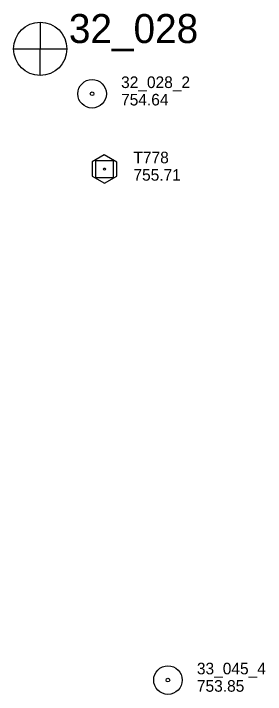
# Model space of a CAD drawing. Extents: x 589250 to 1188077, y 162953 to 363065.
# Drawn here: x 595872.2 to 596002.5, y 175402.1 to 175754 of the extents above; entities that cross this region are included whole.
import ezdxf

# ---------------------------------------------------------------- set-up
doc = ezdxf.new("R2010")
doc.units = 0
for name, color, linetype in [('E_MAP_Control', 7, 'Continuous'), ('E_MAP_PassPoints', 7, 'Continuous'), ('E_MAP_PhotoCenter', 7, 'Continuous')]:
    doc.layers.add(name, color=color, linetype=linetype)

msp = doc.modelspace()

# ---------------------------------------------------------------- linework, layer by layer
at = {"layer": 'E_MAP_Control'}
for p, q in [((595914.73, 175669.15), (595914.73, 175678.15)), ((595914.73, 175678.15), (595923.73, 175678.15)), ((595914.73, 175669.15), (595914.73, 175678.15)), ((595914.73, 175678.15), (595923.73, 175678.15)), ((595923.73, 175678.15), (595923.73, 175669.15)), ((595923.73, 175678.15), (595923.73, 175669.15)), ((595923.73, 175669.15), (595914.73, 175669.15)), ((595923.73, 175669.15), (595914.73, 175669.15))]:
    msp.add_line(p, q, dxfattribs=at)
msp.add_lwpolyline([(595912.82, 175677.41), (595912.82, 175670.02), (595919.28, 175666.3), (595925.67, 175669.96), (595925.67, 175677.29), (595919.15, 175681.01)], close=True, dxfattribs=at)
msp.add_lwpolyline([(595912.82, 175677.41), (595912.82, 175670.02), (595919.28, 175666.3), (595925.67, 175669.96), (595925.67, 175677.29), (595919.15, 175681.01)], close=True, dxfattribs=at)
msp.add_circle((595919.23, 175673.65), 0.546, dxfattribs=at)
msp.add_circle((595919.23, 175673.65), 0.546, dxfattribs=at)
at = {"layer": 'E_MAP_PassPoints'}
for centre, radius in [((595912.84, 175712.55), 7.38), ((595912.84, 175712.55), 7.38), ((595912.84, 175712.55), 0.945), ((595912.84, 175712.55), 0.945), ((595952.09, 175409.53), 7.38), ((595952.09, 175409.53), 7.38), ((595952.09, 175409.53), 7.38), ((595952.09, 175409.53), 7.38), ((595952.09, 175409.53), 0.945), ((595952.09, 175409.53), 0.945), ((595952.09, 175409.53), 0.945), ((595952.09, 175409.53), 0.945)]:
    msp.add_circle(centre, radius, dxfattribs=at)
at = {"layer": 'E_MAP_PhotoCenter'}
for p, q in [((595885.93, 175749.6), (595885.86, 175722.19)), ((595885.93, 175749.6), (595885.86, 175722.19)), ((595872.24, 175735.79), (595899.7, 175735.78)), ((595872.24, 175735.79), (595899.7, 175735.78))]:
    msp.add_line(p, q, dxfattribs=at)
msp.add_circle((595885.98, 175735.8), 13.78, dxfattribs=at)
msp.add_circle((595885.98, 175735.8), 13.78, dxfattribs=at)

# ---------------------------------------------------------------- texts
at = {"layer": 'E_MAP_Control'}
for s, p in [('T778', (595934.24, 175676.65)), ('T778', (595934.24, 175676.65)), ('755.71', (595934.24, 175667.65)), ('755.71', (595934.24, 175667.65))]:
    msp.add_text(s, height=6, dxfattribs=at).set_placement(p)
at = {"layer": 'E_MAP_PassPoints'}
for s, p in [('32_028_2', (595927.84, 175715.53)), ('32_028_2', (595927.84, 175715.53)), ('754.64', (595927.84, 175706.53)), ('754.64', (595927.84, 175706.53)), ('33_045_4', (595967.09, 175412.51)), ('33_045_4', (595967.09, 175412.51)), ('33_045_4', (595967.09, 175412.51)), ('33_045_4', (595967.09, 175412.51)), ('753.85', (595967.09, 175403.51)), ('753.85', (595967.09, 175403.51)), ('753.85', (595967.09, 175403.51)), ('753.85', (595967.09, 175403.51))]:
    msp.add_text(s, height=6, dxfattribs=at).set_placement(p)
at = {"layer": 'E_MAP_PhotoCenter'}
msp.add_text('32_028', height=15, dxfattribs=at).set_placement((595900.83, 175738.78))
msp.add_text('32_028', height=15, dxfattribs=at).set_placement((595900.83, 175738.78))

doc.saveas('drawing.dxf')
